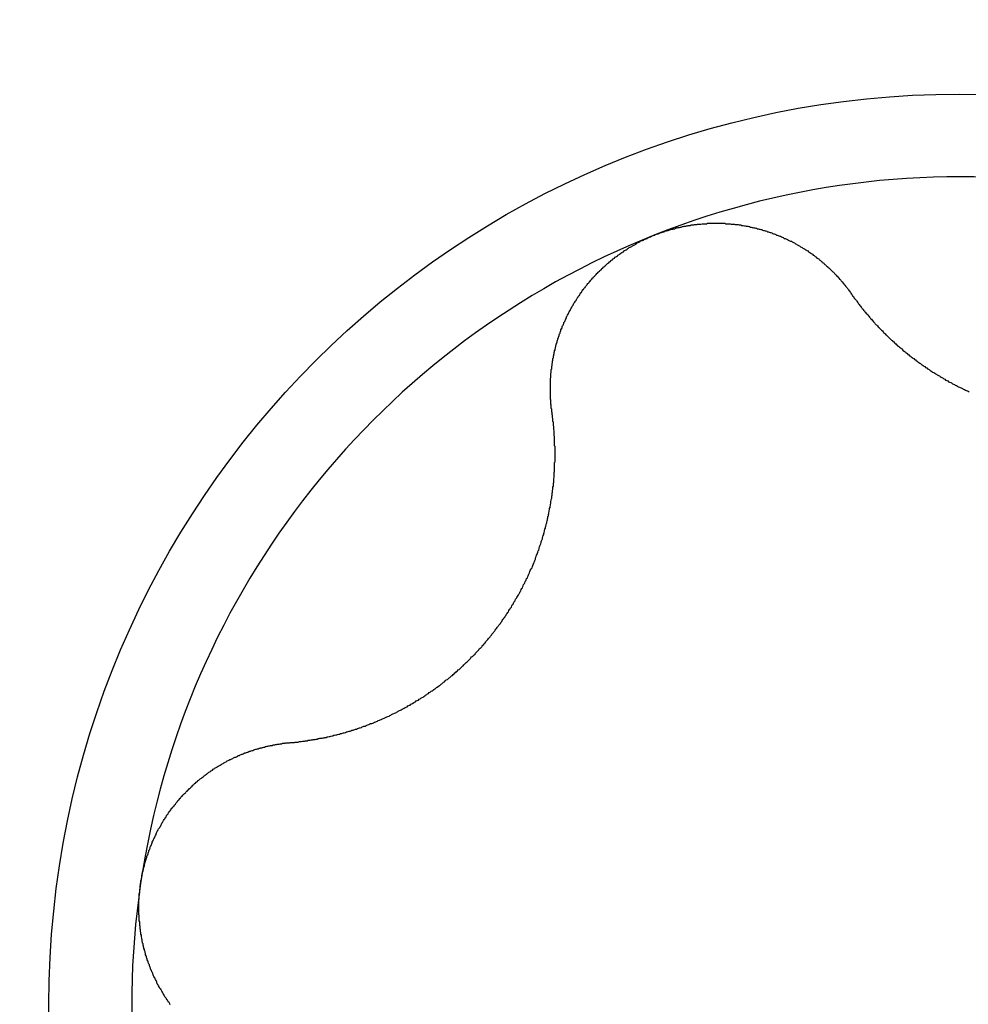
# Model space of a CAD drawing. Extents: x 1107 to 4046, y 937 to 3355.
# Tile 809 of 861: x 3015.56 to 3017.82, y 1883.71 to 1886.06. Entities that reach past the tile are written whole.
import ezdxf

# ---------------------------------------------------------------- set-up
doc = ezdxf.new("R2010")
doc.units = 0
doc.layers.add('KF_VIDA_L___C_LEFT', color=7, linetype='CONTINUOUS')

# ---------------------------------------------------------------- blocks, each defined once
blk = doc.blocks.new('KF_VIDA_L___C_LEFT')
at = {"layer": 'KF_VIDA_L___C_LEFT'}
for points in [[(127.773, 196.336, 0), (127.775, 196.337, 0), (127.777, 196.338, 0), (127.779, 196.339, 0), (127.781, 196.339, 0), (127.783, 196.34, 0), (127.785, 196.341, 0), (127.787, 196.342, 0), (127.789, 196.342, 0), (127.791, 196.343, 0), (127.793, 196.344, 0), (127.795, 196.344, 0), (127.797, 196.345, 0), (127.799, 196.346, 0), (127.801, 196.346, 0), (127.803, 196.347, 0), (127.805, 196.347, 0), (127.807, 196.348, 0), (127.809, 196.349, 0), (127.811, 196.349, 0), (127.814, 196.35, 0), (127.816, 196.35, 0), (127.818, 196.351, 0), (127.82, 196.351, 0), (127.822, 196.352, 0), (127.824, 196.353, 0), (127.826, 196.353, 0), (127.828, 196.354, 0), (127.83, 196.354, 0), (127.832, 196.354, 0), (127.834, 196.355, 0), (127.836, 196.355, 0), (127.839, 196.356, 0), (127.841, 196.356, 0), (127.843, 196.357, 0), (127.845, 196.357, 0), (127.847, 196.357, 0), (127.849, 196.358, 0), (127.851, 196.358, 0), (127.853, 196.359, 0), (127.856, 196.359, 0), (127.858, 196.359, 0), (127.86, 196.36, 0), (127.862, 196.36, 0), (127.864, 196.36, 0), (127.866, 196.36, 0), (127.868, 196.361, 0), (127.871, 196.361, 0), (127.873, 196.361, 0), (127.875, 196.362, 0), (127.877, 196.362, 0), (127.879, 196.362, 0), (127.881, 196.362, 0), (127.883, 196.362, 0), (127.886, 196.363, 0), (127.888, 196.363, 0), (127.89, 196.363, 0), (127.892, 196.363, 0), (127.894, 196.363, 0), (127.896, 196.363, 0), (127.899, 196.364, 0), (127.901, 196.364, 0), (127.903, 196.364, 0), (127.905, 196.364, 0), (127.907, 196.364, 0), (127.909, 196.364, 0), (127.912, 196.364, 0), (127.914, 196.364, 0), (127.916, 196.364, 0), (127.918, 196.364, 0), (127.92, 196.364, 0), (127.922, 196.364, 0), (127.925, 196.364, 0), (127.927, 196.364, 0), (127.929, 196.364, 0), (127.931, 196.364, 0), (127.933, 196.364, 0), (127.935, 196.364, 0), (127.937, 196.364, 0), (127.94, 196.364, 0), (127.942, 196.363, 0), (127.944, 196.363, 0), (127.946, 196.363, 0), (127.948, 196.363, 0), (127.95, 196.363, 0), (127.953, 196.363, 0), (127.955, 196.362, 0), (127.957, 196.362, 0), (127.959, 196.362, 0), (127.961, 196.362, 0), (127.963, 196.362, 0), (127.965, 196.361, 0), (127.967, 196.361, 0), (127.97, 196.361, 0), (127.972, 196.361, 0), (127.974, 196.36, 0), (127.976, 196.36, 0), (127.978, 196.36, 0), (127.98, 196.359, 0), (127.982, 196.359, 0), (127.984, 196.359, 0), (127.987, 196.358, 0), (127.989, 196.358, 0), (127.991, 196.357, 0), (127.993, 196.357, 0), (127.995, 196.357, 0), (127.997, 196.356, 0), (127.999, 196.356, 0), (128.001, 196.355, 0), (128.003, 196.355, 0), (128.005, 196.354, 0), (128.007, 196.354, 0), (128.009, 196.353, 0), (128.012, 196.353, 0), (128.014, 196.352, 0), (128.016, 196.352, 0), (128.018, 196.351, 0), (128.02, 196.351, 0), (128.022, 196.35, 0), (128.024, 196.35, 0), (128.026, 196.349, 0), (128.028, 196.349, 0), (128.03, 196.348, 0), (128.032, 196.347, 0), (128.034, 196.347, 0), (128.036, 196.346, 0), (128.038, 196.346, 0), (128.04, 196.345, 0), (128.042, 196.344, 0), (128.044, 196.344, 0), (128.046, 196.343, 0), (128.048, 196.342, 0), (128.05, 196.342, 0), (128.052, 196.341, 0), (128.054, 196.34, 0), (128.056, 196.339, 0), (128.058, 196.339, 0), (128.06, 196.338, 0), (128.062, 196.337, 0), (128.063, 196.336, 0), (128.065, 196.336, 0), (128.067, 196.335, 0), (128.069, 196.334, 0), (128.071, 196.333, 0), (128.073, 196.333, 0), (128.075, 196.332, 0), (128.077, 196.331, 0), (128.079, 196.33, 0), (128.08, 196.329, 0), (128.082, 196.328, 0), (128.084, 196.328, 0), (128.086, 196.327, 0), (128.088, 196.326, 0), (128.09, 196.325, 0), (128.092, 196.324, 0), (128.093, 196.323, 0), (128.095, 196.322, 0), (128.097, 196.321, 0), (128.099, 196.321, 0), (128.101, 196.32, 0), (128.102, 196.319, 0), (128.104, 196.318, 0), (128.106, 196.317, 0), (128.108, 196.316, 0), (128.109, 196.315, 0), (128.111, 196.314, 0), (128.113, 196.313, 0), (128.115, 196.312, 0), (128.116, 196.311, 0), (128.118, 196.31, 0), (128.12, 196.309, 0), (128.121, 196.308, 0), (128.123, 196.307, 0), (128.125, 196.306, 0), (128.126, 196.305, 0), (128.128, 196.304, 0), (128.13, 196.303, 0), (128.131, 196.302, 0), (128.133, 196.301, 0), (128.135, 196.3, 0), (128.136, 196.299, 0), (128.138, 196.298, 0), (128.14, 196.296, 0), (128.141, 196.295, 0), (128.143, 196.294, 0), (128.145, 196.293, 0), (128.146, 196.292, 0), (128.148, 196.291, 0), (128.149, 196.29, 0), (128.151, 196.288, 0), (128.153, 196.287, 0), (128.154, 196.286, 0), (128.156, 196.285, 0), (128.157, 196.284, 0), (128.159, 196.283, 0), (128.16, 196.281, 0), (128.162, 196.28, 0), (128.164, 196.279, 0), (128.165, 196.278, 0), (128.167, 196.276, 0), (128.168, 196.275, 0), (128.17, 196.274, 0), (128.171, 196.273, 0), (128.173, 196.271, 0), (128.174, 196.27, 0), (128.176, 196.269, 0), (128.177, 196.267, 0), (128.179, 196.266, 0), (128.18, 196.265, 0), (128.182, 196.263, 0), (128.183, 196.262, 0), (128.185, 196.261, 0), (128.186, 196.259, 0), (128.188, 196.258, 0), (128.189, 196.257, 0), (128.191, 196.255, 0), (128.192, 196.254, 0), (128.193, 196.253, 0), (128.195, 196.251, 0), (128.196, 196.25, 0), (128.198, 196.248, 0), (128.199, 196.247, 0), (128.201, 196.246, 0), (128.202, 196.244, 0), (128.203, 196.243, 0), (128.205, 196.241, 0), (128.206, 196.24, 0), (128.207, 196.238, 0), (128.209, 196.237, 0), (128.21, 196.236, 0), (128.211, 196.234, 0), (128.213, 196.233, 0), (128.214, 196.231, 0), (128.215, 196.23, 0), (128.217, 196.228, 0), (128.218, 196.227, 0), (128.219, 196.225, 0), (128.221, 196.224, 0), (128.222, 196.222, 0), (128.223, 196.221, 0), (128.224, 196.219, 0), (128.226, 196.217, 0), (128.227, 196.216, 0), (128.228, 196.214, 0), (128.229, 196.213, 0), (128.231, 196.211, 0), (128.232, 196.21, 0), (128.233, 196.208, 0), (128.234, 196.207, 0), (128.235, 196.205, 0), (128.237, 196.203, 0), (128.238, 196.202, 0), (128.239, 196.2, 0), (128.24, 196.199, 0), (128.241, 196.197, 0), (128.242, 196.195, 0)], [(127.528, 195.912, 0), (127.527, 195.914, 0), (127.527, 195.916, 0), (127.527, 195.918, 0), (127.527, 195.92, 0), (127.526, 195.922, 0), (127.526, 195.924, 0), (127.526, 195.926, 0), (127.526, 195.928, 0), (127.526, 195.93, 0), (127.525, 195.932, 0), (127.525, 195.934, 0), (127.525, 195.936, 0), (127.525, 195.938, 0), (127.525, 195.94, 0), (127.525, 195.942, 0), (127.524, 195.944, 0), (127.524, 195.946, 0), (127.524, 195.948, 0), (127.524, 195.95, 0), (127.524, 195.952, 0), (127.524, 195.954, 0), (127.524, 195.956, 0), (127.524, 195.958, 0), (127.524, 195.96, 0), (127.524, 195.962, 0), (127.524, 195.964, 0), (127.524, 195.966, 0), (127.524, 195.968, 0), (127.524, 195.97, 0), (127.524, 195.972, 0), (127.524, 195.974, 0), (127.524, 195.976, 0), (127.524, 195.978, 0), (127.524, 195.98, 0), (127.524, 195.982, 0), (127.524, 195.984, 0), (127.524, 195.986, 0), (127.524, 195.988, 0), (127.524, 195.99, 0), (127.524, 195.992, 0), (127.524, 195.994, 0), (127.525, 195.996, 0), (127.525, 195.998, 0), (127.525, 196, 0), (127.525, 196.002, 0), (127.525, 196.004, 0), (127.525, 196.006, 0), (127.526, 196.008, 0), (127.526, 196.01, 0), (127.526, 196.012, 0), (127.526, 196.014, 0), (127.526, 196.015, 0), (127.527, 196.017, 0), (127.527, 196.019, 0), (127.527, 196.021, 0), (127.527, 196.023, 0), (127.528, 196.025, 0), (127.528, 196.027, 0), (127.528, 196.029, 0), (127.529, 196.031, 0), (127.529, 196.033, 0), (127.529, 196.035, 0), (127.53, 196.037, 0), (127.53, 196.039, 0), (127.53, 196.041, 0), (127.531, 196.043, 0), (127.531, 196.045, 0), (127.531, 196.047, 0), (127.532, 196.049, 0), (127.532, 196.051, 0), (127.533, 196.053, 0), (127.533, 196.055, 0), (127.533, 196.056, 0), (127.534, 196.058, 0), (127.534, 196.06, 0), (127.535, 196.062, 0), (127.535, 196.064, 0), (127.536, 196.066, 0), (127.536, 196.068, 0), (127.537, 196.07, 0), (127.537, 196.072, 0), (127.538, 196.074, 0), (127.538, 196.076, 0), (127.539, 196.077, 0), (127.539, 196.079, 0), (127.54, 196.081, 0), (127.54, 196.083, 0), (127.541, 196.085, 0), (127.542, 196.087, 0), (127.542, 196.089, 0), (127.543, 196.091, 0), (127.543, 196.093, 0), (127.544, 196.094, 0), (127.545, 196.096, 0), (127.545, 196.098, 0), (127.546, 196.1, 0), (127.547, 196.102, 0), (127.547, 196.104, 0), (127.548, 196.106, 0), (127.549, 196.108, 0), (127.549, 196.11, 0), (127.55, 196.112, 0), (127.551, 196.113, 0), (127.552, 196.115, 0), (127.552, 196.117, 0), (127.553, 196.119, 0), (127.554, 196.121, 0), (127.555, 196.123, 0), (127.556, 196.125, 0), (127.556, 196.127, 0), (127.557, 196.128, 0), (127.558, 196.13, 0), (127.559, 196.132, 0), (127.56, 196.134, 0), (127.561, 196.136, 0), (127.562, 196.138, 0), (127.562, 196.14, 0), (127.563, 196.142, 0), (127.564, 196.143, 0), (127.565, 196.145, 0), (127.566, 196.147, 0), (127.567, 196.149, 0), (127.568, 196.151, 0), (127.569, 196.153, 0), (127.57, 196.155, 0), (127.571, 196.156, 0), (127.572, 196.158, 0), (127.573, 196.16, 0), (127.574, 196.162, 0), (127.575, 196.164, 0), (127.576, 196.166, 0), (127.577, 196.167, 0), (127.578, 196.169, 0), (127.579, 196.171, 0), (127.58, 196.173, 0), (127.581, 196.175, 0), (127.582, 196.176, 0), (127.584, 196.178, 0), (127.585, 196.18, 0), (127.586, 196.182, 0), (127.587, 196.184, 0), (127.588, 196.185, 0), (127.589, 196.187, 0), (127.59, 196.189, 0), (127.592, 196.191, 0), (127.593, 196.192, 0), (127.594, 196.194, 0), (127.595, 196.196, 0), (127.596, 196.198, 0), (127.598, 196.199, 0), (127.599, 196.201, 0), (127.6, 196.203, 0), (127.601, 196.205, 0), (127.603, 196.206, 0), (127.604, 196.208, 0), (127.605, 196.21, 0), (127.607, 196.211, 0), (127.608, 196.213, 0), (127.609, 196.215, 0), (127.611, 196.216, 0), (127.612, 196.218, 0), (127.613, 196.22, 0), (127.615, 196.221, 0), (127.616, 196.223, 0), (127.617, 196.225, 0), (127.619, 196.226, 0), (127.62, 196.228, 0), (127.622, 196.23, 0), (127.623, 196.231, 0), (127.624, 196.233, 0), (127.626, 196.234, 0), (127.627, 196.236, 0), (127.629, 196.238, 0), (127.63, 196.239, 0), (127.632, 196.241, 0), (127.633, 196.242, 0), (127.635, 196.244, 0), (127.636, 196.245, 0), (127.638, 196.247, 0), (127.639, 196.248, 0), (127.641, 196.25, 0), (127.642, 196.251, 0), (127.644, 196.253, 0), (127.646, 196.254, 0), (127.647, 196.256, 0), (127.649, 196.257, 0), (127.65, 196.259, 0), (127.652, 196.26, 0), (127.653, 196.262, 0), (127.655, 196.263, 0), (127.657, 196.265, 0), (127.658, 196.266, 0), (127.66, 196.268, 0), (127.662, 196.269, 0), (127.663, 196.27, 0), (127.665, 196.272, 0), (127.667, 196.273, 0), (127.668, 196.275, 0), (127.67, 196.276, 0), (127.672, 196.277, 0), (127.673, 196.279, 0), (127.675, 196.28, 0), (127.677, 196.281, 0), (127.678, 196.283, 0), (127.68, 196.284, 0), (127.682, 196.285, 0), (127.684, 196.286, 0), (127.685, 196.288, 0), (127.687, 196.289, 0), (127.689, 196.29, 0), (127.691, 196.292, 0), (127.692, 196.293, 0), (127.694, 196.294, 0), (127.696, 196.295, 0), (127.698, 196.296, 0), (127.7, 196.298, 0), (127.701, 196.299, 0), (127.703, 196.3, 0), (127.705, 196.301, 0), (127.707, 196.302, 0), (127.709, 196.304, 0), (127.71, 196.305, 0), (127.712, 196.306, 0), (127.714, 196.307, 0), (127.716, 196.308, 0), (127.718, 196.309, 0), (127.72, 196.31, 0), (127.721, 196.311, 0), (127.723, 196.312, 0), (127.725, 196.313, 0), (127.727, 196.314, 0), (127.729, 196.316, 0), (127.731, 196.317, 0), (127.733, 196.318, 0), (127.735, 196.319, 0), (127.737, 196.32, 0), (127.738, 196.321, 0), (127.74, 196.322, 0), (127.742, 196.323, 0), (127.744, 196.323, 0), (127.746, 196.324, 0), (127.748, 196.325, 0), (127.75, 196.326, 0), (127.752, 196.327, 0), (127.754, 196.328, 0), (127.756, 196.329, 0), (127.758, 196.33, 0), (127.76, 196.331, 0), (127.761, 196.332, 0), (127.763, 196.332, 0), (127.765, 196.333, 0), (127.767, 196.334, 0), (127.769, 196.335, 0), (127.771, 196.336, 0), (127.773, 196.336, 0)], [(128.242, 196.195, 0), (128.244, 196.193, 0), (128.245, 196.191, 0), (128.247, 196.189, 0), (128.248, 196.187, 0), (128.249, 196.185, 0), (128.251, 196.184, 0), (128.252, 196.182, 0), (128.254, 196.18, 0), (128.255, 196.178, 0), (128.257, 196.176, 0), (128.258, 196.174, 0), (128.259, 196.172, 0), (128.261, 196.17, 0), (128.262, 196.168, 0), (128.264, 196.166, 0), (128.265, 196.164, 0), (128.267, 196.162, 0), (128.268, 196.161, 0), (128.27, 196.159, 0), (128.271, 196.157, 0), (128.273, 196.155, 0), (128.274, 196.153, 0), (128.276, 196.151, 0), (128.277, 196.149, 0), (128.279, 196.148, 0), (128.281, 196.146, 0), (128.282, 196.144, 0), (128.284, 196.142, 0), (128.285, 196.14, 0), (128.287, 196.138, 0), (128.288, 196.137, 0), (128.29, 196.135, 0), (128.292, 196.133, 0), (128.293, 196.131, 0), (128.295, 196.129, 0), (128.296, 196.128, 0), (128.298, 196.126, 0), (128.299, 196.124, 0), (128.301, 196.122, 0), (128.303, 196.121, 0), (128.304, 196.119, 0), (128.306, 196.117, 0), (128.308, 196.115, 0), (128.309, 196.114, 0), (128.311, 196.112, 0), (128.313, 196.11, 0), (128.314, 196.109, 0), (128.316, 196.107, 0), (128.318, 196.105, 0), (128.319, 196.103, 0), (128.321, 196.102, 0), (128.323, 196.1, 0), (128.324, 196.098, 0), (128.326, 196.097, 0), (128.328, 196.095, 0), (128.329, 196.094, 0), (128.331, 196.092, 0), (128.333, 196.09, 0), (128.334, 196.089, 0), (128.336, 196.087, 0), (128.338, 196.085, 0), (128.34, 196.084, 0), (128.341, 196.082, 0), (128.343, 196.081, 0), (128.345, 196.079, 0), (128.346, 196.078, 0), (128.348, 196.076, 0), (128.35, 196.074, 0), (128.352, 196.073, 0), (128.353, 196.071, 0), (128.355, 196.07, 0), (128.357, 196.068, 0), (128.359, 196.067, 0), (128.361, 196.065, 0), (128.363, 196.064, 0), (128.364, 196.062, 0), (128.366, 196.06, 0), (128.368, 196.059, 0), (128.37, 196.057, 0), (128.372, 196.056, 0), (128.374, 196.054, 0), (128.376, 196.053, 0), (128.377, 196.051, 0), (128.379, 196.05, 0), (128.381, 196.048, 0), (128.383, 196.047, 0), (128.385, 196.045, 0), (128.387, 196.044, 0), (128.389, 196.042, 0), (128.391, 196.041, 0), (128.393, 196.039, 0), (128.395, 196.038, 0), (128.397, 196.036, 0), (128.399, 196.035, 0), (128.401, 196.033, 0), (128.403, 196.032, 0), (128.405, 196.03, 0), (128.407, 196.029, 0), (128.409, 196.027, 0), (128.411, 196.026, 0), (128.413, 196.025, 0), (128.415, 196.023, 0), (128.417, 196.022, 0), (128.419, 196.02, 0), (128.422, 196.019, 0), (128.424, 196.017, 0), (128.426, 196.016, 0), (128.428, 196.015, 0), (128.43, 196.013, 0), (128.432, 196.012, 0), (128.434, 196.01, 0), (128.436, 196.009, 0), (128.439, 196.008, 0), (128.441, 196.006, 0), (128.443, 196.005, 0), (128.445, 196.004, 0), (128.447, 196.002, 0), (128.45, 196.001, 0), (128.452, 196, 0), (128.454, 195.998, 0), (128.456, 195.997, 0), (128.458, 195.996, 0), (128.461, 195.994, 0), (128.463, 195.993, 0), (128.465, 195.992, 0), (128.467, 195.99, 0), (128.47, 195.989, 0), (128.472, 195.988, 0), (128.474, 195.986, 0), (128.476, 195.985, 0), (128.479, 195.984, 0), (128.481, 195.983, 0), (128.483, 195.981, 0), (128.486, 195.98, 0), (128.488, 195.979, 0), (128.49, 195.978, 0), (128.493, 195.977, 0), (128.495, 195.975, 0), (128.497, 195.974, 0), (128.5, 195.973, 0), (128.502, 195.972, 0), (128.504, 195.971, 0), (128.507, 195.97, 0), (128.509, 195.968, 0), (128.512, 195.967, 0), (128.514, 195.966, 0), (128.516, 195.965, 0), (128.519, 195.964, 0), (128.521, 195.963, 0), (128.523, 195.962, 0)], [(126.903, 195.125, 0), (126.905, 195.125, 0), (126.908, 195.125, 0), (126.91, 195.125, 0), (126.913, 195.125, 0), (126.915, 195.126, 0), (126.917, 195.126, 0), (126.92, 195.126, 0), (126.922, 195.126, 0), (126.925, 195.127, 0), (126.927, 195.127, 0), (126.929, 195.127, 0), (126.932, 195.128, 0), (126.934, 195.128, 0), (126.937, 195.128, 0), (126.939, 195.129, 0), (126.941, 195.129, 0), (126.944, 195.129, 0), (126.946, 195.13, 0), (126.948, 195.13, 0), (126.951, 195.13, 0), (126.953, 195.131, 0), (126.956, 195.131, 0), (126.958, 195.132, 0), (126.96, 195.132, 0), (126.963, 195.132, 0), (126.965, 195.133, 0), (126.967, 195.133, 0), (126.97, 195.134, 0), (126.972, 195.134, 0), (126.974, 195.135, 0), (126.977, 195.135, 0), (126.979, 195.135, 0), (126.982, 195.136, 0), (126.984, 195.136, 0), (126.986, 195.137, 0), (126.989, 195.137, 0), (126.991, 195.138, 0), (126.993, 195.138, 0), (126.996, 195.139, 0), (126.998, 195.139, 0), (127, 195.14, 0), (127.003, 195.141, 0), (127.005, 195.141, 0), (127.007, 195.142, 0), (127.009, 195.142, 0), (127.012, 195.143, 0), (127.014, 195.143, 0), (127.016, 195.144, 0), (127.019, 195.145, 0), (127.021, 195.145, 0), (127.023, 195.146, 0), (127.026, 195.146, 0), (127.028, 195.147, 0), (127.03, 195.148, 0), (127.032, 195.148, 0), (127.035, 195.149, 0), (127.037, 195.15, 0), (127.039, 195.15, 0), (127.041, 195.151, 0), (127.044, 195.152, 0), (127.046, 195.152, 0), (127.048, 195.153, 0), (127.05, 195.154, 0), (127.053, 195.154, 0), (127.055, 195.155, 0), (127.057, 195.156, 0), (127.059, 195.157, 0), (127.061, 195.157, 0), (127.064, 195.158, 0), (127.066, 195.159, 0), (127.068, 195.16, 0), (127.07, 195.16, 0), (127.073, 195.161, 0), (127.075, 195.162, 0), (127.077, 195.163, 0), (127.079, 195.164, 0), (127.082, 195.164, 0), (127.084, 195.165, 0), (127.086, 195.166, 0), (127.088, 195.167, 0), (127.091, 195.168, 0), (127.093, 195.169, 0), (127.095, 195.17, 0), (127.098, 195.17, 0), (127.1, 195.171, 0), (127.102, 195.172, 0), (127.104, 195.173, 0), (127.107, 195.174, 0), (127.109, 195.175, 0), (127.111, 195.176, 0), (127.113, 195.177, 0), (127.116, 195.178, 0), (127.118, 195.179, 0), (127.12, 195.18, 0), (127.123, 195.181, 0), (127.125, 195.182, 0), (127.127, 195.183, 0), (127.129, 195.184, 0), (127.132, 195.185, 0), (127.134, 195.186, 0), (127.136, 195.187, 0), (127.139, 195.188, 0), (127.141, 195.189, 0), (127.143, 195.19, 0), (127.145, 195.192, 0), (127.148, 195.193, 0), (127.15, 195.194, 0), (127.152, 195.195, 0), (127.155, 195.196, 0), (127.157, 195.197, 0), (127.159, 195.198, 0), (127.161, 195.2, 0), (127.164, 195.201, 0), (127.166, 195.202, 0), (127.168, 195.203, 0), (127.17, 195.204, 0), (127.173, 195.206, 0), (127.175, 195.207, 0), (127.177, 195.208, 0), (127.18, 195.209, 0), (127.182, 195.21, 0), (127.184, 195.212, 0), (127.186, 195.213, 0), (127.189, 195.214, 0), (127.191, 195.216, 0), (127.193, 195.217, 0), (127.195, 195.218, 0), (127.198, 195.22, 0), (127.2, 195.221, 0), (127.202, 195.222, 0), (127.204, 195.224, 0), (127.206, 195.225, 0), (127.209, 195.226, 0), (127.211, 195.228, 0), (127.213, 195.229, 0), (127.215, 195.231, 0), (127.218, 195.232, 0), (127.22, 195.233, 0), (127.222, 195.235, 0), (127.224, 195.236, 0), (127.226, 195.238, 0), (127.229, 195.239, 0), (127.231, 195.241, 0), (127.233, 195.242, 0), (127.235, 195.244, 0), (127.237, 195.245, 0), (127.239, 195.247, 0), (127.242, 195.248, 0), (127.244, 195.25, 0), (127.246, 195.251, 0), (127.248, 195.253, 0), (127.25, 195.254, 0), (127.252, 195.256, 0), (127.254, 195.257, 0), (127.257, 195.259, 0), (127.259, 195.261, 0), (127.261, 195.262, 0), (127.263, 195.264, 0), (127.265, 195.265, 0), (127.267, 195.267, 0), (127.269, 195.269, 0), (127.271, 195.27, 0), (127.273, 195.272, 0), (127.275, 195.274, 0), (127.278, 195.275, 0), (127.28, 195.277, 0), (127.282, 195.279, 0), (127.284, 195.28, 0), (127.286, 195.282, 0), (127.288, 195.284, 0), (127.29, 195.285, 0), (127.292, 195.287, 0), (127.294, 195.289, 0), (127.296, 195.291, 0), (127.298, 195.292, 0), (127.3, 195.294, 0), (127.302, 195.296, 0), (127.304, 195.298, 0), (127.306, 195.299, 0), (127.308, 195.301, 0), (127.31, 195.303, 0), (127.312, 195.305, 0), (127.314, 195.307, 0), (127.316, 195.308, 0), (127.317, 195.31, 0), (127.319, 195.312, 0), (127.321, 195.314, 0), (127.323, 195.316, 0), (127.325, 195.317, 0), (127.327, 195.319, 0), (127.329, 195.321, 0), (127.331, 195.323, 0), (127.333, 195.325, 0), (127.334, 195.327, 0), (127.336, 195.329, 0), (127.338, 195.33, 0), (127.34, 195.332, 0), (127.342, 195.334, 0), (127.344, 195.336, 0), (127.345, 195.338, 0), (127.347, 195.34, 0), (127.349, 195.342, 0), (127.351, 195.344, 0), (127.353, 195.346, 0), (127.354, 195.348, 0), (127.356, 195.35, 0), (127.358, 195.351, 0), (127.36, 195.353, 0), (127.361, 195.355, 0), (127.363, 195.357, 0), (127.365, 195.359, 0), (127.366, 195.361, 0), (127.368, 195.363, 0), (127.37, 195.365, 0), (127.371, 195.367, 0), (127.373, 195.369, 0), (127.375, 195.371, 0), (127.376, 195.373, 0), (127.378, 195.375, 0), (127.38, 195.377, 0), (127.381, 195.379, 0), (127.383, 195.381, 0), (127.384, 195.383, 0), (127.386, 195.385, 0), (127.388, 195.387, 0), (127.389, 195.389, 0), (127.391, 195.391, 0), (127.392, 195.393, 0), (127.394, 195.395, 0), (127.395, 195.397, 0), (127.397, 195.399, 0), (127.398, 195.401, 0), (127.4, 195.403, 0), (127.401, 195.405, 0), (127.403, 195.407, 0), (127.405, 195.409, 0), (127.406, 195.411, 0), (127.408, 195.414, 0), (127.409, 195.416, 0), (127.41, 195.418, 0), (127.412, 195.42, 0), (127.413, 195.422, 0), (127.415, 195.424, 0), (127.416, 195.426, 0), (127.418, 195.429, 0), (127.419, 195.431, 0), (127.421, 195.433, 0), (127.422, 195.435, 0), (127.424, 195.437, 0), (127.425, 195.44, 0), (127.426, 195.442, 0), (127.428, 195.444, 0), (127.429, 195.446, 0), (127.431, 195.448, 0), (127.432, 195.451, 0), (127.433, 195.453, 0), (127.435, 195.455, 0), (127.436, 195.457, 0), (127.437, 195.46, 0), (127.439, 195.462, 0), (127.44, 195.464, 0), (127.441, 195.467, 0), (127.443, 195.469, 0), (127.444, 195.471, 0), (127.445, 195.473, 0), (127.447, 195.476, 0), (127.448, 195.478, 0), (127.449, 195.48, 0), (127.451, 195.483, 0), (127.452, 195.485, 0), (127.453, 195.487, 0), (127.454, 195.49, 0), (127.456, 195.492, 0), (127.457, 195.494, 0), (127.458, 195.497, 0), (127.459, 195.499, 0), (127.46, 195.502, 0), (127.462, 195.504, 0), (127.463, 195.506, 0), (127.464, 195.509, 0), (127.465, 195.511, 0), (127.466, 195.513, 0), (127.467, 195.516, 0), (127.469, 195.518, 0), (127.47, 195.521, 0), (127.471, 195.523, 0), (127.472, 195.525, 0), (127.473, 195.528, 0), (127.474, 195.53, 0), (127.475, 195.533, 0), (127.476, 195.535, 0), (127.477, 195.538, 0), (127.478, 195.54, 0), (127.48, 195.542, 0), (127.481, 195.545, 0), (127.482, 195.547, 0), (127.483, 195.55, 0), (127.484, 195.552, 0), (127.485, 195.555, 0), (127.486, 195.557, 0), (127.487, 195.559, 0), (127.488, 195.562, 0), (127.488, 195.564, 0), (127.489, 195.567, 0), (127.49, 195.569, 0), (127.491, 195.572, 0), (127.492, 195.574, 0), (127.493, 195.577, 0), (127.494, 195.579, 0), (127.495, 195.582, 0), (127.496, 195.584, 0), (127.497, 195.587, 0), (127.497, 195.589, 0), (127.498, 195.592, 0), (127.499, 195.594, 0), (127.5, 195.597, 0), (127.501, 195.599, 0), (127.502, 195.602, 0), (127.502, 195.604, 0), (127.503, 195.606, 0), (127.504, 195.609, 0), (127.505, 195.611, 0), (127.505, 195.614, 0), (127.506, 195.616, 0), (127.507, 195.619, 0), (127.508, 195.621, 0), (127.508, 195.624, 0), (127.509, 195.626, 0), (127.51, 195.629, 0), (127.51, 195.631, 0), (127.511, 195.634, 0), (127.512, 195.636, 0), (127.512, 195.639, 0), (127.513, 195.641, 0), (127.514, 195.644, 0), (127.514, 195.646, 0), (127.515, 195.649, 0), (127.515, 195.651, 0), (127.516, 195.654, 0), (127.517, 195.656, 0), (127.517, 195.659, 0), (127.518, 195.661, 0), (127.518, 195.664, 0), (127.519, 195.666, 0), (127.519, 195.669, 0), (127.52, 195.671, 0), (127.52, 195.673, 0), (127.521, 195.676, 0), (127.521, 195.678, 0), (127.522, 195.681, 0), (127.522, 195.683, 0), (127.523, 195.686, 0), (127.523, 195.688, 0), (127.524, 195.691, 0), (127.524, 195.693, 0), (127.525, 195.696, 0), (127.525, 195.698, 0), (127.525, 195.7, 0), (127.526, 195.703, 0), (127.526, 195.705, 0), (127.527, 195.708, 0), (127.527, 195.71, 0), (127.527, 195.713, 0), (127.528, 195.715, 0), (127.528, 195.717, 0), (127.528, 195.72, 0), (127.529, 195.722, 0), (127.529, 195.725, 0), (127.529, 195.727, 0), (127.53, 195.729, 0), (127.53, 195.732, 0), (127.53, 195.734, 0), (127.531, 195.737, 0), (127.531, 195.739, 0), (127.531, 195.741, 0), (127.531, 195.744, 0), (127.532, 195.746, 0), (127.532, 195.748, 0), (127.532, 195.751, 0), (127.532, 195.753, 0), (127.532, 195.755, 0), (127.533, 195.758, 0), (127.533, 195.76, 0), (127.533, 195.762, 0), (127.533, 195.765, 0), (127.533, 195.767, 0), (127.533, 195.769, 0), (127.534, 195.772, 0), (127.534, 195.774, 0), (127.534, 195.776, 0), (127.534, 195.779, 0), (127.534, 195.781, 0), (127.534, 195.783, 0), (127.534, 195.786, 0), (127.534, 195.788, 0), (127.534, 195.791, 0), (127.534, 195.793, 0), (127.535, 195.795, 0), (127.535, 195.798, 0), (127.535, 195.8, 0), (127.535, 195.802, 0), (127.535, 195.805, 0), (127.535, 195.807, 0), (127.535, 195.81, 0), (127.535, 195.812, 0), (127.535, 195.814, 0), (127.535, 195.817, 0), (127.535, 195.819, 0), (127.535, 195.821, 0), (127.535, 195.824, 0), (127.535, 195.826, 0), (127.535, 195.829, 0), (127.535, 195.831, 0), (127.534, 195.833, 0), (127.534, 195.836, 0), (127.534, 195.838, 0), (127.534, 195.841, 0), (127.534, 195.843, 0), (127.534, 195.845, 0), (127.534, 195.848, 0), (127.534, 195.85, 0), (127.534, 195.853, 0), (127.534, 195.855, 0), (127.533, 195.857, 0), (127.533, 195.86, 0), (127.533, 195.862, 0), (127.533, 195.865, 0), (127.533, 195.867, 0), (127.533, 195.869, 0), (127.532, 195.872, 0), (127.532, 195.874, 0), (127.532, 195.877, 0), (127.532, 195.879, 0), (127.531, 195.881, 0), (127.531, 195.884, 0), (127.531, 195.886, 0), (127.531, 195.889, 0), (127.53, 195.891, 0), (127.53, 195.893, 0), (127.53, 195.896, 0), (127.53, 195.898, 0), (127.529, 195.9, 0), (127.529, 195.903, 0), (127.529, 195.905, 0), (127.528, 195.908, 0), (127.528, 195.91, 0), (127.528, 195.912, 0)], [(126.546, 194.789, 0), (126.547, 194.791, 0), (126.547, 194.793, 0), (126.547, 194.795, 0), (126.548, 194.797, 0), (126.548, 194.799, 0), (126.548, 194.801, 0), (126.549, 194.803, 0), (126.549, 194.805, 0), (126.549, 194.808, 0), (126.55, 194.81, 0), (126.55, 194.812, 0), (126.551, 194.814, 0), (126.551, 194.816, 0), (126.552, 194.818, 0), (126.552, 194.82, 0), (126.553, 194.822, 0), (126.553, 194.824, 0), (126.554, 194.826, 0), (126.554, 194.828, 0), (126.555, 194.83, 0), (126.555, 194.832, 0), (126.556, 194.835, 0), (126.556, 194.837, 0), (126.557, 194.839, 0), (126.558, 194.841, 0), (126.558, 194.843, 0), (126.559, 194.845, 0), (126.559, 194.847, 0), (126.56, 194.849, 0), (126.561, 194.851, 0), (126.561, 194.853, 0), (126.562, 194.855, 0), (126.563, 194.857, 0), (126.564, 194.859, 0), (126.564, 194.861, 0), (126.565, 194.863, 0), (126.566, 194.865, 0), (126.566, 194.867, 0), (126.567, 194.869, 0), (126.568, 194.871, 0), (126.569, 194.873, 0), (126.569, 194.875, 0), (126.57, 194.877, 0), (126.571, 194.879, 0), (126.572, 194.881, 0), (126.573, 194.883, 0), (126.574, 194.885, 0), (126.574, 194.887, 0), (126.575, 194.889, 0), (126.576, 194.891, 0), (126.577, 194.893, 0), (126.578, 194.895, 0), (126.579, 194.897, 0), (126.58, 194.899, 0), (126.581, 194.901, 0), (126.582, 194.903, 0), (126.583, 194.905, 0), (126.583, 194.907, 0), (126.584, 194.909, 0), (126.585, 194.911, 0), (126.586, 194.913, 0), (126.587, 194.915, 0), (126.588, 194.917, 0), (126.589, 194.919, 0), (126.59, 194.92, 0), (126.592, 194.922, 0), (126.593, 194.924, 0), (126.594, 194.926, 0), (126.595, 194.928, 0), (126.596, 194.93, 0), (126.597, 194.932, 0), (126.598, 194.934, 0), (126.599, 194.936, 0), (126.6, 194.937, 0), (126.601, 194.939, 0), (126.602, 194.941, 0), (126.604, 194.943, 0), (126.605, 194.945, 0), (126.606, 194.946, 0), (126.607, 194.948, 0), (126.608, 194.95, 0), (126.609, 194.952, 0), (126.611, 194.954, 0), (126.612, 194.955, 0), (126.613, 194.957, 0), (126.614, 194.959, 0), (126.616, 194.961, 0), (126.617, 194.962, 0), (126.618, 194.964, 0), (126.619, 194.966, 0), (126.621, 194.968, 0), (126.622, 194.969, 0), (126.623, 194.971, 0), (126.625, 194.973, 0), (126.626, 194.974, 0), (126.627, 194.976, 0), (126.629, 194.978, 0), (126.63, 194.979, 0), (126.631, 194.981, 0), (126.633, 194.983, 0), (126.634, 194.984, 0), (126.635, 194.986, 0), (126.637, 194.988, 0), (126.638, 194.989, 0), (126.64, 194.991, 0), (126.641, 194.992, 0), (126.642, 194.994, 0), (126.644, 194.996, 0), (126.645, 194.997, 0), (126.647, 194.999, 0), (126.648, 195, 0), (126.65, 195.002, 0), (126.651, 195.003, 0), (126.653, 195.005, 0), (126.654, 195.006, 0), (126.656, 195.008, 0), (126.657, 195.009, 0), (126.659, 195.011, 0), (126.66, 195.012, 0), (126.662, 195.014, 0), (126.663, 195.015, 0), (126.665, 195.017, 0), (126.666, 195.018, 0), (126.668, 195.02, 0), (126.669, 195.021, 0), (126.671, 195.023, 0), (126.672, 195.024, 0), (126.674, 195.025, 0), (126.675, 195.027, 0), (126.677, 195.028, 0), (126.679, 195.03, 0), (126.68, 195.031, 0), (126.682, 195.032, 0), (126.683, 195.034, 0), (126.685, 195.035, 0), (126.686, 195.036, 0), (126.688, 195.038, 0), (126.69, 195.039, 0), (126.691, 195.04, 0), (126.693, 195.041, 0), (126.695, 195.043, 0), (126.696, 195.044, 0), (126.698, 195.045, 0), (126.699, 195.046, 0), (126.701, 195.048, 0), (126.703, 195.049, 0), (126.704, 195.05, 0), (126.706, 195.051, 0), (126.708, 195.053, 0), (126.709, 195.054, 0), (126.711, 195.055, 0), (126.713, 195.056, 0), (126.714, 195.057, 0), (126.716, 195.058, 0), (126.718, 195.059, 0), (126.719, 195.061, 0), (126.721, 195.062, 0), (126.723, 195.063, 0), (126.724, 195.064, 0), (126.726, 195.065, 0), (126.728, 195.066, 0), (126.729, 195.067, 0), (126.731, 195.068, 0), (126.733, 195.069, 0), (126.735, 195.07, 0), (126.736, 195.071, 0), (126.738, 195.072, 0), (126.74, 195.073, 0), (126.741, 195.074, 0), (126.743, 195.075, 0), (126.745, 195.076, 0), (126.747, 195.077, 0), (126.748, 195.078, 0), (126.75, 195.079, 0), (126.752, 195.08, 0), (126.753, 195.081, 0), (126.755, 195.082, 0), (126.757, 195.083, 0), (126.759, 195.084, 0), (126.761, 195.084, 0), (126.762, 195.085, 0), (126.764, 195.086, 0), (126.766, 195.087, 0), (126.768, 195.088, 0), (126.769, 195.089, 0), (126.771, 195.09, 0), (126.773, 195.09, 0), (126.775, 195.091, 0), (126.777, 195.092, 0), (126.778, 195.093, 0), (126.78, 195.094, 0), (126.782, 195.094, 0), (126.784, 195.095, 0), (126.786, 195.096, 0), (126.788, 195.097, 0), (126.789, 195.097, 0), (126.791, 195.098, 0), (126.793, 195.099, 0), (126.795, 195.1, 0), (126.797, 195.1, 0), (126.799, 195.101, 0), (126.801, 195.102, 0), (126.802, 195.102, 0), (126.804, 195.103, 0), (126.806, 195.104, 0), (126.808, 195.104, 0), (126.81, 195.105, 0), (126.812, 195.106, 0), (126.814, 195.106, 0), (126.816, 195.107, 0), (126.817, 195.107, 0), (126.819, 195.108, 0), (126.821, 195.109, 0), (126.823, 195.109, 0), (126.825, 195.11, 0), (126.827, 195.11, 0), (126.829, 195.111, 0), (126.831, 195.111, 0), (126.833, 195.112, 0), (126.835, 195.112, 0), (126.837, 195.113, 0), (126.838, 195.113, 0), (126.84, 195.114, 0), (126.842, 195.114, 0), (126.844, 195.115, 0), (126.846, 195.115, 0), (126.848, 195.116, 0), (126.85, 195.116, 0), (126.852, 195.117, 0), (126.854, 195.117, 0), (126.856, 195.118, 0), (126.858, 195.118, 0), (126.86, 195.118, 0), (126.862, 195.119, 0), (126.864, 195.119, 0), (126.866, 195.119, 0), (126.868, 195.12, 0), (126.87, 195.12, 0), (126.872, 195.121, 0), (126.874, 195.121, 0), (126.875, 195.121, 0), (126.877, 195.121, 0), (126.879, 195.122, 0), (126.881, 195.122, 0), (126.883, 195.122, 0), (126.885, 195.123, 0), (126.887, 195.123, 0), (126.889, 195.123, 0), (126.891, 195.123, 0), (126.893, 195.124, 0), (126.895, 195.124, 0), (126.897, 195.124, 0), (126.899, 195.124, 0), (126.901, 195.124, 0), (126.903, 195.125, 0)], [(126.617, 194.499, 0), (126.616, 194.501, 0), (126.615, 194.503, 0), (126.614, 194.504, 0), (126.612, 194.506, 0), (126.611, 194.508, 0), (126.61, 194.51, 0), (126.609, 194.511, 0), (126.608, 194.513, 0), (126.607, 194.515, 0), (126.605, 194.517, 0), (126.604, 194.518, 0), (126.603, 194.52, 0), (126.602, 194.522, 0), (126.601, 194.524, 0), (126.6, 194.525, 0), (126.599, 194.527, 0), (126.598, 194.529, 0), (126.597, 194.531, 0), (126.596, 194.533, 0), (126.595, 194.534, 0), (126.594, 194.536, 0), (126.592, 194.538, 0), (126.591, 194.54, 0), (126.59, 194.542, 0), (126.589, 194.544, 0), (126.588, 194.545, 0), (126.587, 194.547, 0), (126.586, 194.549, 0), (126.585, 194.551, 0), (126.585, 194.553, 0), (126.584, 194.555, 0), (126.583, 194.557, 0), (126.582, 194.559, 0), (126.581, 194.561, 0), (126.58, 194.563, 0), (126.579, 194.564, 0), (126.578, 194.566, 0), (126.577, 194.568, 0), (126.576, 194.57, 0), (126.575, 194.572, 0), (126.575, 194.574, 0), (126.574, 194.576, 0), (126.573, 194.578, 0), (126.572, 194.58, 0), (126.571, 194.582, 0), (126.57, 194.584, 0), (126.57, 194.586, 0), (126.569, 194.588, 0), (126.568, 194.59, 0), (126.567, 194.592, 0), (126.567, 194.594, 0), (126.566, 194.596, 0), (126.565, 194.598, 0), (126.564, 194.6, 0), (126.564, 194.602, 0), (126.563, 194.604, 0), (126.562, 194.606, 0), (126.562, 194.608, 0), (126.561, 194.61, 0), (126.56, 194.612, 0), (126.56, 194.614, 0), (126.559, 194.616, 0), (126.558, 194.618, 0), (126.558, 194.621, 0), (126.557, 194.623, 0), (126.557, 194.625, 0), (126.556, 194.627, 0), (126.555, 194.629, 0), (126.555, 194.631, 0), (126.554, 194.633, 0), (126.554, 194.635, 0), (126.553, 194.637, 0), (126.553, 194.639, 0), (126.552, 194.641, 0), (126.552, 194.644, 0), (126.551, 194.646, 0), (126.551, 194.648, 0), (126.55, 194.65, 0), (126.55, 194.652, 0), (126.55, 194.654, 0), (126.549, 194.656, 0), (126.549, 194.658, 0), (126.548, 194.661, 0), (126.548, 194.663, 0), (126.548, 194.665, 0), (126.547, 194.667, 0), (126.547, 194.669, 0), (126.547, 194.671, 0), (126.546, 194.673, 0), (126.546, 194.675, 0), (126.546, 194.678, 0), (126.545, 194.68, 0), (126.545, 194.682, 0), (126.545, 194.684, 0), (126.545, 194.686, 0), (126.544, 194.688, 0), (126.544, 194.691, 0), (126.544, 194.693, 0), (126.544, 194.695, 0), (126.544, 194.697, 0), (126.543, 194.699, 0), (126.543, 194.701, 0), (126.543, 194.703, 0), (126.543, 194.706, 0), (126.543, 194.708, 0), (126.543, 194.71, 0), (126.543, 194.712, 0), (126.542, 194.714, 0), (126.542, 194.716, 0), (126.542, 194.719, 0), (126.542, 194.721, 0), (126.542, 194.723, 0), (126.542, 194.725, 0), (126.542, 194.727, 0), (126.542, 194.729, 0), (126.542, 194.731, 0), (126.542, 194.734, 0), (126.542, 194.736, 0), (126.542, 194.738, 0), (126.542, 194.74, 0), (126.542, 194.742, 0), (126.542, 194.744, 0), (126.542, 194.746, 0), (126.542, 194.749, 0), (126.543, 194.751, 0), (126.543, 194.753, 0), (126.543, 194.755, 0), (126.543, 194.757, 0), (126.543, 194.759, 0), (126.543, 194.761, 0), (126.543, 194.764, 0), (126.544, 194.766, 0), (126.544, 194.768, 0), (126.544, 194.77, 0), (126.544, 194.772, 0), (126.544, 194.774, 0), (126.545, 194.776, 0), (126.545, 194.778, 0), (126.545, 194.78, 0), (126.545, 194.783, 0), (126.546, 194.785, 0), (126.546, 194.787, 0), (126.546, 194.789, 0)]]:
    blk.add_polyline3d(points, dxfattribs=at)
for radius in [4.7, 3.6, 2.1725]:
    blk.add_circle((128.5, 194.5), radius, dxfattribs=at)
for start, end in [(51.5922, 111.5922), (111.5922, 171.5922), (171.5922, 231.5922)]:
    blk.add_arc((128.5, 194.5), 1.975, start, end, dxfattribs=at)

msp = doc.modelspace()

# ---------------------------------------------------------------- block references
at = {"layer": 'KF_VIDA_L___C_LEFT'}
msp.add_blockref('KF_VIDA_L___C_LEFT', (2889.3036, 1689.2132), dxfattribs=at)

doc.saveas('drawing.dxf')
